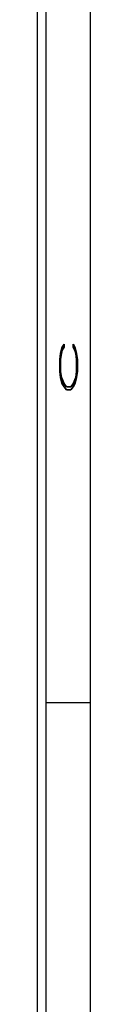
# Model space of a CAD drawing. Header units: inches. Extents: x 1880 to 2363, y -453 to -54.
# Tile 790 of 1056: x 2054.198 to 2054.498, y -125.158 to -119.595. Entities that reach past the tile are written whole.
import ezdxf

# ---------------------------------------------------------------- set-up
doc = ezdxf.new("R2010")
doc.units = ezdxf.units.IN
doc.header["$LTSCALE"] = 0.5
doc.header["$MEASUREMENT"] = 0
doc.layers.add('SID-M-D', color=42, linetype='Continuous')
doc.layers.add('SID-M-S', color=105, linetype='Continuous')
doc.styles.add('R', font='ROMAND.SHX')

# ---------------------------------------------------------------- blocks, each defined once
blk = doc.blocks.new('*U9')
at = {"layer": 'SID-M-S'}
for p, q in [((0.2499999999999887, 6.661338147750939e-16), (0.2499999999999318, 21.99999999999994)), ((0.3, 6.661338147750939e-16), (0.299999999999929, 21.99999999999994)), ((0.55, 6.661338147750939e-16), (0.549999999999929, 21.99999999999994)), ((0.2999999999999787, 6.999999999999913), (0.5499999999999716, 6.999999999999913))]:
    blk.add_line(p, q, dxfattribs=at)
at = {"layer": 'SID-M-D', "style": 'R', "width": 4}
blk.add_text('C', height=0.09999999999, rotation=90, dxfattribs=at).set_placement((0.4762159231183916, 8.715113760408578))

msp = doc.modelspace()

# ---------------------------------------------------------------- block references
at = {"layer": 'SID-M-D'}
msp.add_blockref('*U9', (2053.947833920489, -130.452003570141), dxfattribs=at)

doc.saveas('drawing.dxf')
